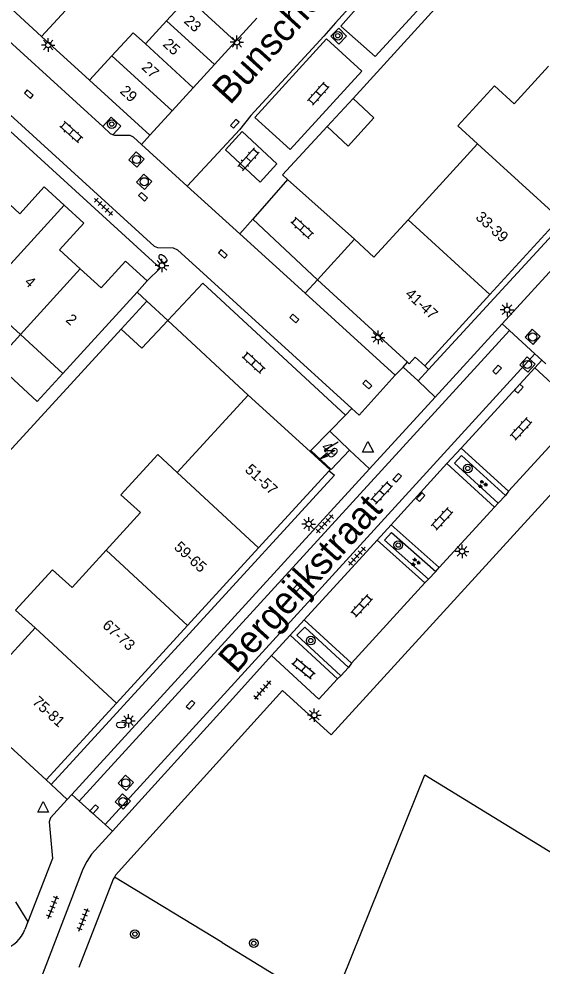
# Model space of a CAD drawing. Extents: x 128000 to 131008, y 398996 to 402500.
# Drawn here: x 129312 to 129360.3, y 399162.4 to 399249.9 of the extents above; entities that cross this region are included whole.
import ezdxf

# ---------------------------------------------------------------- set-up
doc = ezdxf.new("R2010")
doc.units = 0
for name, color, linetype in [('gg-afsc-erfafscheiding', 7, 'Continuous'), ('gg-afsc-hekwerk', 7, 'Continuous'), ('gg-afsc-muur', 7, 'Continuous'), ('gg-anno-huisnummerreeks BGT', 7, 'Continuous'), ('gg-anno-openbare ruimte label', 7, 'Continuous'), ('gg-bbg-bijgebouw', 7, 'Continuous'), ('gg-bbg-gedigitaliseerde bebouwing', 7, 'Continuous'), ('gg-bbg-gedigitaliseerde bijgebouw', 7, 'Continuous'), ('gg-bbg-hoofdgebouw', 7, 'Continuous'), ('gg-bbg-luifel en loopbrug', 7, 'Continuous'), ('gg-bbg-tussenscheiding', 7, 'Continuous'), ('gg-knt-verharding', 7, 'Continuous'), ('gg-knt-verharding nz', 7, 'Continuous'), ('gt-bbg-plantopografie pand', 7, 'Continuous'), ('gt-grn-groengrens', 7, 'Continuous'), ('gt-grn-vlakafsluiter', 7, 'Continuous'), ('gt-grn-weggrens', 7, 'Continuous'), ('gt-symb-boom', 7, 'Continuous'), ('gt-symb-brandkraan', 7, 'Continuous'), ('gt-symb-groenvak', 7, 'Continuous'), ('gt-symb-klinker verharding', 7, 'Continuous'), ('gt-symb-kolk', 7, 'Continuous'), ('gt-symb-kolk center center', 7, 'Continuous'), ('gt-symb-lichtmast', 7, 'Continuous'), ('gt-symb-rioolschacht', 7, 'Continuous'), ('gt-symb-tegel verharding', 7, 'Continuous'), ('gt-symb-trafo symbool', 7, 'Continuous'), ('gt-symb-waterafsluiter', 7, 'Continuous')]:
    doc.layers.add(name, color=color, linetype=linetype)

# ---------------------------------------------------------------- blocks, each defined once
blk = doc.blocks.new('gt0-LMAST')
at = {"layer": 'gt-symb-lichtmast'}
for p, q in [((-0.182, 0.173), (-0.447, 0.438)), ((-0.005, 0.246), (-0.005, 0.621)), ((0.172, 0.173), (0.437, 0.438)), ((-0.255, -0.004), (-0.63, -0.004)), ((-0.182, -0.181), (-0.447, -0.446)), ((-0.005, -0.254), (-0.005, -0.629)), ((0.437, -0.446), (0.172, -0.181)), ((0.245, -0.004), (0.62, -0.004))]:
    blk.add_line(p, q, dxfattribs=at)
blk.add_circle((-0.005, -0.004), 0.25, dxfattribs=at)
blk = doc.blocks.new('gt0-RS')
at = {"layer": 'gt-symb-rioolschacht'}
blk.add_lwpolyline([(-0.5, -0.5), (0.5, -0.5), (0.5, 0.5), (-0.5, 0.5)], close=True, dxfattribs=at)
blk.add_circle((0, 0), 0.375, dxfattribs=at)
blk = doc.blocks.new('gt0-KOLK')
at = {"layer": 'gt-symb-kolk'}
blk.add_lwpolyline([(0, 0), (0.375, 0), (0.375, 0.4), (-0.375, 0.4), (-0.375, 0), (0, 0)], dxfattribs=at)
blk = doc.blocks.new('gt0-KL1')
at = {"layer": 'gt-symb-klinker verharding'}
for p, q in [((-1.15, 0.3), (1.15, 0.3)), ((-1, -0.3), (-1, 0.3)), ((-0.5, 0.3), (-0.5, 0.45)), ((0, -0.3), (0, 0.3)), ((0.5, 0.3), (0.5, 0.45)), ((1, -0.3), (1, 0.3)), ((-1.15, -0.3), (1.15, -0.3)), ((-0.5, -0.45), (-0.5, -0.3)), ((0.5, -0.45), (0.5, -0.3))]:
    blk.add_line(p, q, dxfattribs=at)
blk = doc.blocks.new('gt0-BOOM')
at = {"layer": 'gt-symb-boom'}
for radius in [0.4, 0.2]:
    blk.add_circle((0, 0), radius, dxfattribs=at)
blk = doc.blocks.new('gt0-BR')
at = {"layer": 'gt-symb-brandkraan'}
for centre, radius, start, end in [((-0.244, 0), 0.206, 107.56694, 252.43307), ((0.599, -2.664), 3, 106.89205, 107.56694), ((0, -0.691), 0.938, 73.10799, 106.89205), ((-0.599, -2.664), 3, 72.43309, 73.10799), ((0.244, 0), 0.206, 287.56695, 72.43309), ((0.599, 2.664), 3, 252.43307, 253.10797), ((0, 0.691), 0.938, 253.10797, 286.89206), ((-0.599, 2.664), 3, 286.89206, 287.56695)]:
    blk.add_arc(centre, radius, start, end, dxfattribs=at)
blk = doc.blocks.new('gt0-TEG1')
at = {"layer": 'gt-symb-tegel verharding'}
for p, q in [((-1.125, 0), (1.125, 0)), ((-0.9, -0.25), (-0.9, 0.25)), ((-0.45, -0.25), (-0.45, 0.25)), ((0, -0.25), (0, 0.25)), ((0.45, -0.25), (0.45, 0.25)), ((0.9, -0.25), (0.9, 0.25))]:
    blk.add_line(p, q, dxfattribs=at)
blk = doc.blocks.new('gt0-KOLKCC')
at = {"layer": 'gt-symb-kolk center center'}
blk.add_lwpolyline([(-0.375, 0.2), (0.375, 0.2), (0.375, -0.2), (-0.375, -0.2)], close=True, dxfattribs=at)
blk = doc.blocks.new('gt0-WAFSL')
at = {"layer": 'gt-symb-waterafsluiter'}
for p, q in [((-0.5, -0.333), (0, 0.667)), ((0, 0.667), (0.5, -0.333)), ((0.5, -0.333), (-0.5, -0.333))]:
    blk.add_line(p, q, dxfattribs=at)
blk = doc.blocks.new('gt0-HSP')
at = {"layer": 'gt-symb-trafo symbool'}
for points in [[(0.771, 0.746), (-0.529, -0.004), (0.471, -0.004), (-0.829, -0.754)], [(-0.217, -0.24), (-0.829, -0.754), (-0.077, -0.48)]]:
    blk.add_lwpolyline(points, dxfattribs=at)
blk = doc.blocks.new('gt0-GRVAK')
at = {"layer": 'gt-symb-groenvak'}
for p, q in [((-0.11, 0.189), (-0.228, 0.24)), ((-0.182, 0.153), (0.088, 0.153)), ((-0.091, 0.211), (-0.156, 0.322)), ((-0.047, 0.214), (-0.047, 0.393)), ((-0.004, 0.211), (0.061, 0.322)), ((0.015, 0.189), (0.133, 0.24)), ((0.262, -0.052), (0.197, 0.059)), ((0.305, -0.049), (0.305, 0.13)), ((0.349, -0.052), (0.414, 0.059)), ((-0.245, -0.228), (-0.363, -0.177)), ((-0.318, -0.264), (-0.047, -0.264)), ((-0.226, -0.206), (-0.291, -0.095)), ((-0.183, -0.203), (-0.183, -0.024)), ((-0.139, -0.206), (-0.074, -0.095)), ((-0.12, -0.228), (-0.002, -0.177)), ((0.243, -0.074), (0.125, -0.023)), ((0.17, -0.11), (0.441, -0.11)), ((0.368, -0.074), (0.486, -0.023))]:
    blk.add_line(p, q, dxfattribs=at)

msp = doc.modelspace()

# ---------------------------------------------------------------- linework, layer by layer
at = {"layer": 'gg-afsc-erfafscheiding'}
for p, q in [((129352.689, 399253.277), (129342.9, 399242.5)), ((129343, 399229.52), (129336.814, 399235.046)), ((129321.447, 399221.217), (129306.309, 399204.686))]:
    msp.add_line(p, q, dxfattribs=at)
msp.add_lwpolyline([(129336.814, 399235.046), (129336.35, 399235.46), (129340.5, 399239.91)], dxfattribs=at)
at = {"layer": 'gg-afsc-hekwerk'}
msp.add_line((129330.78, 399164.57), (129363.834, 399144.493), dxfattribs=at)
at = {"layer": 'gg-afsc-muur'}
for p, q in [((129318.543, 399244.189), (129314.11, 399248.24)), ((129325.754, 399222.024), (129333.19, 399215.13)), ((129347.494, 399217.714), (129347.903, 399218.153)), ((129348.888, 399216.439), (129347.494, 399217.714))]:
    msp.add_line(p, q, dxfattribs=at)
at = {"layer": 'gg-bbg-bijgebouw'}
for p, q in [((129332.028, 399247.782), (129333.986, 399249.924)), ((129320.605, 399246.445), (129322.565, 399248.589)), ((129330.079, 399245.65), (129332.028, 399247.782)), ((129318.543, 399244.189), (129320.605, 399246.445)), ((129328.121, 399243.509), (129330.079, 399245.65)), ((129318.543, 399244.189), (129324.1, 399239.11)), ((129326.168, 399241.372), (129328.121, 399243.509)), ((129342.9, 399242.5), (129340.5, 399239.91)), ((129324.1, 399239.11), (129326.168, 399241.372)), ((129323.84, 399223.798), (129321.447, 399221.217)), ((129325.754, 399222.024), (129323.84, 399223.798))]:
    msp.add_line(p, q, dxfattribs=at)
for points in [[(129340.5, 399239.91), (129342.43, 399238.12), (129344.81, 399240.73), (129342.9, 399242.5)], [(129325.754, 399222.024), (129323.361, 399219.443), (129321.447, 399221.217)]]:
    msp.add_lwpolyline(points, dxfattribs=at)
at = {"layer": 'gg-bbg-gedigitaliseerde bebouwing'}
for p, q in [((129314.11, 399248.24), (129317.716, 399252.187)), ((129316.07, 399217.12), (129322.93, 399224.641)), ((129308.398, 399224.128), (129312.145, 399220.705)), ((129312.145, 399220.705), (129316.07, 399217.12))]:
    msp.add_line(p, q, dxfattribs=at)
for points in [[(129320.077, 399200.806), (129323.24, 399204.27), (129321.43, 399205.92)], [(129315.11, 399199), (129316.92, 399197.35), (129320.077, 399200.806)]]:
    msp.add_lwpolyline(points, dxfattribs=at)
at = {"layer": 'gg-bbg-gedigitaliseerde bijgebouw'}
for p, q in [((129325.655, 399249.685), (129327.613, 399251.827)), ((129323.702, 399247.549), (129325.655, 399249.685)), ((129322.565, 399248.589), (129323.702, 399247.549))]:
    msp.add_line(p, q, dxfattribs=at)
at = {"layer": 'gg-bbg-hoofdgebouw'}
for p, q in [((129314.11, 399248.24), (129305.63, 399256.01)), ((129347.971, 399231.318), (129354.39, 399238.32)), ((129361.941, 399231.417), (129355.529, 399224.409)), ((129339.58, 399225.76), (129343, 399229.52)), ((129322.93, 399224.641), (129323.87, 399225.67)), ((129347.903, 399218.153), (129339.58, 399225.76)), ((129355.529, 399224.409), (129349.5, 399217.82)), ((129326.64, 399207.98), (129333.19, 399215.13)), ((129333.19, 399215.13), (129338.909, 399209.917)), ((129340.74, 399211.79), (129338.99, 399210)), ((129342.56, 399210.04), (129340.74, 399211.79)), ((129340.675, 399208.138), (129334.155, 399201.021)), ((129334.155, 399201.021), (129327.587, 399193.852)), ((129306.98, 399186.5), (129313.5, 399193.64)), ((129327.587, 399193.852), (129321.017, 399186.68)), ((129314.53, 399179.6), (129306.98, 399186.5)), ((129321.017, 399186.68), (129314.53, 399179.6))]:
    msp.add_line(p, q, dxfattribs=at)
for points in [[(129354.39, 399238.32), (129352.56, 399239.99), (129355.94, 399243.67), (129357.76, 399242.01), (129360.935, 399245.485)], [(129316.191, 399232.675), (129314.35, 399234.35), (129312.09, 399231.87), (129310.157, 399233.633)], [(129317.682, 399226.778), (129315.76, 399228.53), (129318.02, 399231.01), (129316.191, 399232.675)], [(129343, 399229.52), (129344.81, 399227.87), (129347.971, 399231.318)], [(129323.87, 399225.67), (129321.87, 399227.5), (129319.61, 399225.02), (129317.682, 399226.778)], [(129349.5, 399217.82), (129348.61, 399218.62), (129348.06, 399218.01), (129347.903, 399218.153)], [(129338.909, 399209.917), (129340.76, 399208.23), (129340.675, 399208.138)], [(129338.99, 399210), (129340.86, 399208.26), (129342.56, 399210.04)], [(129321.43, 399205.92), (129324.84, 399209.64), (129326.64, 399207.98)], [(129313.5, 399193.64), (129311.71, 399195.28), (129315.11, 399199)]]:
    msp.add_lwpolyline(points, dxfattribs=at)
at = {"layer": 'gg-bbg-luifel en loopbrug'}
msp.add_lwpolyline([(129316.07, 399217.12), (129313.709, 399214.536), (129309.785, 399218.123), (129312.145, 399220.705)], dxfattribs=at)
at = {"layer": 'gg-bbg-tussenscheiding'}
for p, q in [((129327.613, 399251.827), (129332.028, 399247.782)), ((129325.655, 399249.685), (129330.079, 399245.65)), ((129323.702, 399247.549), (129328.121, 399243.509)), ((129320.605, 399246.445), (129326.168, 399241.372)), ((129354.39, 399238.32), (129361.941, 399231.417)), ((129308.398, 399224.128), (129316.191, 399232.675)), ((129347.971, 399231.318), (129355.529, 399224.409)), ((129312.145, 399220.705), (129317.682, 399226.778)), ((129326.64, 399207.98), (129334.155, 399201.021)), ((129320.077, 399200.806), (129327.587, 399193.852)), ((129313.5, 399193.64), (129321.017, 399186.68))]:
    msp.add_line(p, q, dxfattribs=at)
at = {"layer": 'gg-knt-verharding'}
for p, q in [((129349.86, 399217.5), (129390.438, 399261.64)), ((129348.09, 399257.055), (129341.266, 399249.495)), ((129319.75, 399239.916), (129307.362, 399251.223)), ((129333.423, 399240.951), (129340.168, 399248.279)), ((129332.391, 399239.616), (129330.809, 399237.936)), ((129327.563, 399234.425), (129323.346, 399238.262)), ((129336.814, 399235.046), (129333.614, 399231.383)), ((129332.415, 399230.011), (129327.563, 399234.425)), ((129333.614, 399231.383), (129339.58, 399225.76)), ((129338.448, 399224.522), (129332.415, 399230.011)), ((129323.84, 399223.798), (129322.93, 399224.641)), ((129346.77, 399216.95), (129338.448, 399224.522)), ((129317.59, 399177.63), (129357.328, 399221.099)), ((129356.66, 399221.71), (129350.459, 399214.931)), ((129357.328, 399221.099), (129356.66, 399221.71)), ((129359.682, 399218.943), (129357.328, 399221.099)), ((129359.682, 399218.943), (129319.98, 399175.48)), ((129359.682, 399218.943), (129360.325, 399218.353)), ((129349.86, 399217.5), (129349.5, 399217.82)), ((129360.325, 399218.353), (129359.662, 399217.631)), ((129359.662, 399217.631), (129364.017, 399213.661)), ((129349.86, 399217.5), (129348.888, 399216.439)), ((129350.459, 399214.931), (129344.404, 399208.312)), ((129342.185, 399213.268), (129340.74, 399211.79)), ((129364.017, 399213.661), (129357.233, 399206.26)), ((129338.99, 399210), (129338.909, 399209.917)), ((129352.874, 399210.232), (129351.55, 399208.796)), ((129357.233, 399206.26), (129352.874, 399210.232)), ((129344.404, 399208.312), (129316.908, 399178.254)), ((129351.55, 399208.796), (129355.931, 399204.78)), ((129356.279, 399205.13), (129356.952, 399205.865)), ((129355.931, 399204.78), (129350.83, 399199.204)), ((129346.387, 399203.131), (129345.097, 399201.716)), ((129350.83, 399199.204), (129346.387, 399203.131)), ((129345.097, 399201.716), (129349.52, 399197.78)), ((129349.863, 399198.13), (129345.769, 399201.726)), ((129350.535, 399198.832), (129349.863, 399198.13)), ((129349.52, 399197.78), (129342.749, 399190.366)), ((129338.372, 399194.381), (129337.068, 399192.951)), ((129342.749, 399190.366), (129338.372, 399194.381)), ((129337.068, 399192.951), (129341.438, 399188.931)), ((129335.356, 399191.086), (129331.76, 399187.118)), ((129341.739, 399189.212), (129342.444, 399189.977)), ((129331.76, 399187.118), (129320.663, 399174.866)), ((129314.987, 399179.175), (129314.53, 399179.6)), ((129316.481, 399177.787), (129314.987, 399179.175)), ((129316.908, 399178.254), (129316.481, 399177.787)), ((129319.98, 399175.48), (129317.59, 399177.63)), ((129320.93, 399170.78), (129320.827, 399170.616)), ((129312.834, 399166.476), (129312.56, 399165.77))]:
    msp.add_line(p, q, dxfattribs=at)
for points in [[(129323.87, 399225.67), (129325.05, 399226.84), (129268.145, 399278.801)], [(129348.319, 399256.64), (129351.581, 399253.644), (129344.933, 399246.398), (129341.761, 399249.19), (129348.319, 399256.64)], [(129298.91, 399252.21), (129324.52, 399228.88), (129324.82, 399228.74), (129326.26, 399228.71), (129326.67, 399228.54), (129342.755, 399213.885)], [(129341.552, 399249), (129340.823, 399248.272), (129341.553, 399247.542), (129342.281, 399248.27), (129341.552, 399249)], [(129340.426, 399248.009), (129343.681, 399245.04), (129337.081, 399237.809), (129333.805, 399240.765), (129340.426, 399248.009)], [(129319.75, 399239.916), (129320.535, 399240.776), (129321.425, 399239.958), (129320.694, 399239.157)], [(129320.694, 399239.157), (129320.48, 399239.25), (129319.75, 399239.916)], [(129331.081, 399237.77), (129332.627, 399239.459), (129335.835, 399236.464), (129334.289, 399234.775), (129331.081, 399237.77)], [(129323.346, 399238.262), (129322.59, 399238.95), (129322.3, 399239.08), (129320.87, 399239.08), (129320.694, 399239.157)], [(129325.754, 399222.024), (129329.002, 399225.456), (129342.185, 399213.268)], [(129342.755, 399213.885), (129343.43, 399213.27), (129346.77, 399216.95)], [(129320.93, 399170.78), (129322.344, 399172.363), (129336.37, 399187.833), (129340.854, 399183.759), (129365.822, 399211.071), (129366.624, 399210.355)], [(129356.952, 399205.865), (129352.902, 399209.547), (129352.253, 399208.83), (129356.279, 399205.13)], [(129340.675, 399208.138), (129341.152, 399207.739), (129314.987, 399179.175)], [(129345.769, 399201.726), (129346.416, 399202.449), (129350.535, 399198.832)], [(129342.444, 399189.977), (129338.419, 399193.685), (129337.7, 399192.942), (129341.739, 399189.212)], [(129341.438, 399188.931), (129339.72, 399187.037), (129335.356, 399191.086)], [(129316.481, 399177.787), (129314.92, 399176.08), (129314.82, 399175.72), (129315.11, 399172.34), (129312.834, 399166.476)], [(129320.663, 399174.866), (129318.72, 399172.72), (129318.27, 399172.06), (129317.92, 399171.36), (129314.18, 399161.639)], [(129320.827, 399170.616), (129320.71, 399170.43), (129317.551, 399162.283)]]:
    msp.add_lwpolyline(points, dxfattribs=at)
msp.add_arc((129309.73, 399166.846), 3.028, 236.21641, 339.19278, dxfattribs=at)
at = {"layer": 'gg-knt-verharding nz'}
for p, q in [((129359.662, 399217.631), (129352.874, 399210.232)), ((129351.55, 399208.796), (129346.387, 399203.131)), ((129345.097, 399201.716), (129338.372, 399194.381)), ((129337.068, 399192.951), (129335.356, 399191.086))]:
    msp.add_line(p, q, dxfattribs=at)
at = {"layer": 'gt-bbg-plantopografie pand'}
msp.add_lwpolyline([(129341.086, 399159.13), (129349.519, 399180.049), (129388.312, 399156.265), (129394.887, 399168.094), (129416.834, 399148.367), (129401.629, 399122.02), (129341.086, 399159.13)], dxfattribs=at)
at = {"layer": 'gt-grn-groengrens'}
for p, q in [((129341.266, 399249.495), (129340.168, 399248.279)), ((129311.691, 399168.339), (129312.834, 399166.476))]:
    msp.add_line(p, q, dxfattribs=at)
at = {"layer": 'gt-grn-vlakafsluiter'}
msp.add_line((129330.78, 399164.57), (129320.827, 399170.616), dxfattribs=at)
at = {"layer": 'gt-grn-weggrens'}
for p, q in [((129333.423, 399240.951), (129332.391, 399239.616)), ((129323.346, 399238.262), (129324.1, 399239.11)), ((129330.809, 399237.936), (129327.563, 399234.425)), ((129333.614, 399231.383), (129332.415, 399230.011)), ((129356.66, 399221.71), (129363.34, 399229.03)), ((129338.448, 399224.522), (129339.58, 399225.76)), ((129346.77, 399216.95), (129347.494, 399217.714)), ((129360.325, 399218.353), (129360.691, 399218.018)), ((129348.888, 399216.439), (129350.459, 399214.931)), ((129342.185, 399213.268), (129342.755, 399213.885)), ((129342.56, 399210.04), (129344.404, 399208.312)), ((129357.233, 399206.26), (129356.952, 399205.865)), ((129355.931, 399204.78), (129356.279, 399205.13)), ((129350.535, 399198.832), (129350.83, 399199.204)), ((129349.863, 399198.13), (129349.52, 399197.78)), ((129342.749, 399190.366), (129342.444, 399189.977)), ((129341.739, 399189.212), (129341.438, 399188.931)), ((129317.59, 399177.63), (129316.908, 399178.254)), ((129319.98, 399175.48), (129320.663, 399174.866))]:
    msp.add_line(p, q, dxfattribs=at)

# ---------------------------------------------------------------- block references
at = {"layer": 'gt-symb-boom'}
for p in [(129341.464, 399248.305), (129320.581, 399240.149), (129353.469, 399208.35), (129347.051, 399201.267), (129338.965, 399192.453), (129322.728, 399165.355), (129333.709, 399164.513)]:
    msp.add_blockref('gt0-BOOM', p, dxfattribs=at)
at = {"layer": 'gt-symb-brandkraan', "rotation": -42.323816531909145}
msp.add_blockref('gt0-BR', (129325.309, 399227.719), dxfattribs=at)
at = {"layer": 'gt-symb-brandkraan'}
msp.add_blockref('gt0-BR', (129321.456, 399184.669), dxfattribs=at)
at = {"layer": 'gt-symb-groenvak'}
for p in [(129354.84, 399206.888), (129348.637, 399199.695)]:
    msp.add_blockref('gt0-GRVAK', p, dxfattribs=at)
at = {"layer": 'gt-symb-klinker verharding'}
for p, rotation in [((129339.673, 399242.955), 47.91906958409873), ((129316.853, 399239.411), -42.36616983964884), ((129333.214, 399236.893), 47.91906958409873), ((129338.18, 399230.56), -42.36616983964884), ((129333.693, 399218.116), -42.36616983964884), ((129358.399, 399212.009), 47.4719559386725), ((129345.521, 399206.106), 47.47195593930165), ((129351.103, 399203.699), 47.471955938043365), ((129343.676, 399195.655), 47.4719559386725), ((129338.311, 399189.875), -39.644174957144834)]:
    msp.add_blockref('gt0-KL1', p, dxfattribs=dict(at, rotation=rotation))
at = {"layer": 'gt-symb-kolk'}
for p, rotation in [((129312.791, 399242.764), -42.28524834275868), ((129332.09, 399240.034), 47.55289814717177), ((129323.338, 399233.297), -42.28524834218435), ((129330.715, 399228.012), -42.285248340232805), ((129337.315, 399222.049), -42.28524834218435), ((129344.06, 399215.946), -42.28524834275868), ((129358.045, 399215.85), -132.12343817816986), ((129348.977, 399205.836), -131.67635773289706), ((129328.023, 399186.386), 47.471955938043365), ((129319.123, 399176.758), 47.63383016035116)]:
    msp.add_blockref('gt0-KOLK', p, dxfattribs=dict(at, rotation=rotation))
at = {"layer": 'gt-symb-kolk center center'}
for p, rotation in [((129356.186, 399217.475), -132.68995777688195), ((129346.969, 399207.485), -132.3661698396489), ((129337.754, 399197.391), 47.63383016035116)]:
    msp.add_blockref('gt0-KOLKCC', p, dxfattribs=dict(at, rotation=rotation))
at = {"layer": 'gt-symb-lichtmast'}
for p in [(129332.148, 399247.702), (129314.721, 399247.448), (129325.225, 399227.1), (129357.112, 399223.007), (129345.198, 399220.458), (129338.791, 399203.224), (129352.957, 399200.697), (129339.303, 399185.57), (129322.142, 399185.055)]:
    msp.add_blockref('gt0-LMAST', p, dxfattribs=at)
at = {"layer": 'gt-symb-rioolschacht'}
for p, rotation in [((129322.879, 399236.872), -42.323816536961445), ((129323.591, 399234.825), -42.323816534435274), ((129359.471, 399220.49), 47.595199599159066), ((129358.983, 399217.956), 47.595199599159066), ((129321.879, 399179.323), 47.63383016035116), ((129321.621, 399177.585), 47.63383016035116)]:
    msp.add_blockref('gt0-RS', p, dxfattribs=dict(at, rotation=rotation))
at = {"layer": 'gt-symb-tegel verharding'}
for p, rotation in [((129319.829, 399232.508), -42.36616983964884), ((129340.265, 399203.231), 47.4719559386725), ((129343.239, 399200.254), 47.471955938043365), ((129334.506, 399187.886), -131.14819512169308), ((129315.126, 399167.85), 68.77323173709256), ((129317.961, 399166.682), 68.77323173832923)]:
    msp.add_blockref('gt0-TEG1', p, dxfattribs=dict(at, rotation=rotation))
at = {"layer": 'gt-symb-trafo symbool'}
msp.add_blockref('gt0-HSP', (129340.726, 399210.022), dxfattribs=at)
at = {"layer": 'gt-symb-waterafsluiter'}
for p in [(129344.253, 399210.176), (129314.257, 399176.934)]:
    msp.add_blockref('gt0-WAFSL', p, dxfattribs=at)

# ---------------------------------------------------------------- texts
at = {"layer": 'gg-anno-huisnummerreeks BGT'}
for s, rotation, p in [('23', 317.6, (129327.19, 399249.57)), ('25', 317.6, (129325.237, 399247.434)), ('27', 317.6, (129323.281, 399245.294)), ('29', 317.6, (129321.271, 399243.095)), ('33-39', 317.6, (129354.13, 399231.452)), ('4', 317.6, (129312.444, 399225.464)), ('41-47', 317.6, (129347.624, 399224.34)), ('2', 317.6, (129316.26, 399221.986)), ('49', 316.3, (129339.879, 399210.207)), ('51-57', 317.5, (129332.824, 399208.135)), ('59-65', 317.5, (129326.268, 399200.979)), ('67-73', 317.5, (129319.656, 399193.76)), ('75-81', 317.5, (129313.18, 399186.693))]:
    msp.add_text(s, height=1, rotation=rotation, dxfattribs=at).set_placement(p)
at = {"layer": 'gg-anno-openbare ruimte label'}
for s, rotation, p in [('Bunschotenstraat', 47.8, (129331.507, 399241.846)), ('Bergeijkstraat', 48.1, (129332.075, 399189.315))]:
    msp.add_text(s, height=2.5, rotation=rotation, dxfattribs=at).set_placement(p)

doc.saveas('drawing.dxf')
